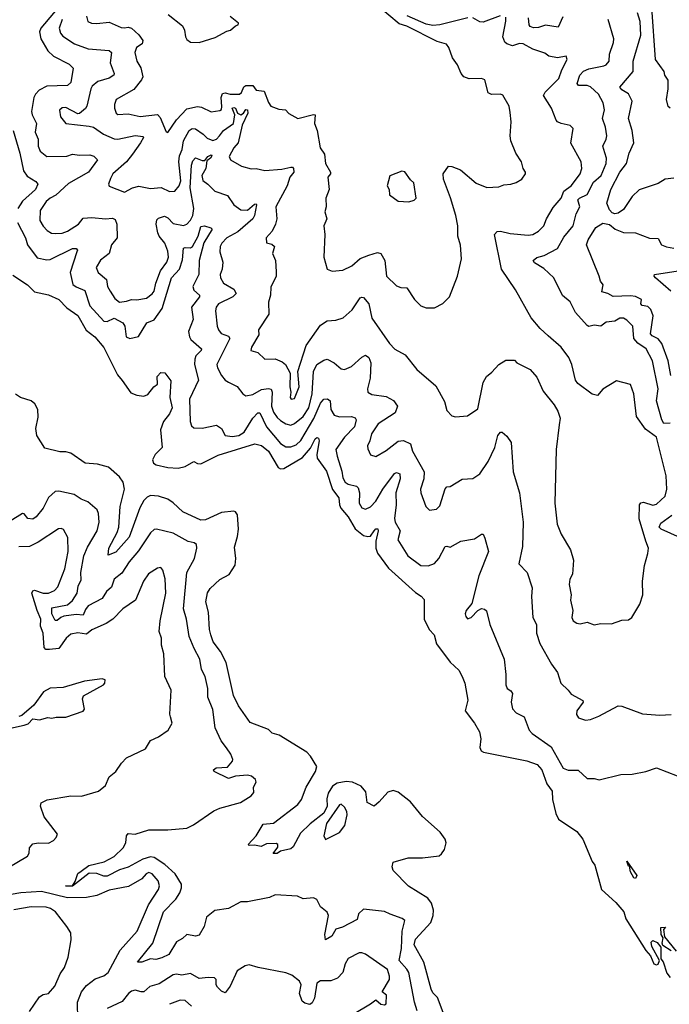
# Model space of a CAD drawing. Extents: x 1268547 to 1425625, y 515768 to 616754.
# Tile 460 of 507: x 1394209 to 1397960, y 583032 to 588715. Entities that reach past the tile are written whole.
import ezdxf

# ---------------------------------------------------------------- set-up
doc = ezdxf.new("R2010")
doc.units = 0

msp = doc.modelspace()

# ---------------------------------------------------------------- linework, layer by layer
at = {"layer": '0CON10XD'}
for points in [[(1394456, 588814), (1394331.8, 588665), (1394324.4, 588645), (1394332.2, 588605), (1394370.8, 588535), (1394405, 588504), (1394495, 588458.1), (1394517.1, 588435), (1394505, 588352.5), (1394485.4, 588334.6), (1394365, 588330.2), (1394322.4, 588307.6), (1394300.3, 588285), (1394290.8, 588265), (1394277.7, 588185), (1394280.4, 588165), (1394306, 588115), (1394298.8, 588065), (1394315.3, 588025), (1394316.1, 587985), (1394327.3, 587955), (1394365, 587924.7), (1394482, 587928), (1394515, 587939.2), (1394555, 587933.2), (1394615, 587934.6), (1394637.4, 587927.4), (1394658, 587905), (1394606.5, 587835), (1394490.9, 587769.1), (1394418.8, 587701.2), (1394384.6, 587685), (1394361.2, 587665), (1394326.5, 587613.5), (1394326, 587556), (1394345, 587522.9), (1394368.1, 587498.1), (1394392.4, 587482.4), (1394415, 587480.4), (1394455, 587481.8), (1394485, 587493.3), (1394548.9, 587535), (1394575, 587568.6), (1394625, 587572.5), (1394705, 587565.3), (1394745, 587569.6), (1394761.4, 587561.4), (1394770.4, 587535), (1394772.1, 587455), (1394740, 587415), (1394726.5, 587365), (1394675, 587327.8), (1394650.6, 587285), (1394661.9, 587255), (1394711.1, 587215), (1394717.1, 587175), (1394731.7, 587148.3), (1394759.4, 587105), (1394785, 587084.6), (1394825, 587089.4), (1394855, 587100.6), (1394885, 587098.2), (1394941.7, 587108.3), (1394975, 587131.8), (1394985, 587147.1), (1394994.8, 587195), (1395021.4, 587265), (1395058.8, 587315), (1395068.4, 587345), (1395065, 587378), (1395048, 587425), (1395014.9, 587464.9), (1395006.1, 587485), (1394996.7, 587535), (1395000.1, 587559.9), (1395010.1, 587569.9), (1395045, 587580.5), (1395065, 587570.3), (1395095, 587539.4), (1395155, 587526.2), (1395174.7, 587535.3), (1395195, 587557.8), (1395208.1, 587585), (1395214.3, 587625), (1395193.6, 587745), (1395200.8, 587875), (1395209.3, 587900.7), (1395225, 587917.3), (1395262.1, 587902.1), (1395278.2, 587901.8), (1395295.7, 587925), (1395315, 587934), (1395319.3, 587929.3), (1395311.5, 587915), (1395290.2, 587899.8), (1395284.2, 587855), (1395261, 587815), (1395266.3, 587786.3), (1395295, 587766.2), (1395335, 587725.6), (1395409.9, 587699.9), (1395445.4, 587645.4), (1395485, 587616.5), (1395524.7, 587615.3), (1395565, 587650.9), (1395575, 587651.2), (1395576.2, 587646.2), (1395564.7, 587585), (1395554.4, 587565.6), (1395468.7, 587491.3), (1395405, 587456), (1395375.4, 587425), (1395366.9, 587405), (1395365.5, 587375), (1395381.5, 587315), (1395379.1, 587275), (1395366.7, 587245), (1395367.8, 587225), (1395386.7, 587195), (1395445, 587159.7), (1395458.2, 587135), (1395439.6, 587115), (1395357.5, 587075), (1395343.8, 587055), (1395340, 587035), (1395349.1, 586945), (1395356.5, 586925), (1395373.3, 586903.3), (1395415, 586888.5), (1395422, 586875), (1395346.9, 586725), (1395350.8, 586705), (1395375, 586661.4), (1395395, 586634.4), (1395415, 586621.8), (1395465, 586598.6), (1395498, 586555), (1395515, 586544.2), (1395555, 586551.2), (1395605, 586580.7), (1395645, 586586.2), (1395661.7, 586581.7), (1395667.4, 586565), (1395662.9, 586485), (1395675, 586450), (1395695, 586418.9), (1395715, 586400.7), (1395745, 586381.8), (1395775, 586375.3), (1395796.4, 586383.6), (1395845, 586425.3), (1395878.2, 586475), (1395898.5, 586555), (1395905.2, 586684.8), (1395925, 586724), (1395965, 586748.9), (1395985, 586754.6), (1396024, 586734), (1396065, 586698.9), (1396085, 586696.2), (1396125, 586714), (1396185, 586767.9), (1396205, 586777.8), (1396225.3, 586765.3), (1396235.9, 586735), (1396233.3, 586646.7), (1396216.5, 586585), (1396220, 586565), (1396242.4, 586552.4), (1396325, 586539.2), (1396367.5, 586517.5), (1396390, 586485), (1396376.9, 586445), (1396278.1, 586381.9), (1396239.6, 586325), (1396231.1, 586285), (1396217.1, 586255), (1396218.8, 586238.8), (1396235, 586202.5), (1396265, 586194), (1396325, 586228.5), (1396395, 586281.6), (1396425.9, 586285.9), (1396466.3, 586266.3), (1396477.2, 586225), (1396543.6, 586105), (1396543.3, 586065), (1396523.1, 586005), (1396524.3, 585985), (1396554.5, 585904.5), (1396575, 585884), (1396615, 585889.2), (1396635, 585909.2), (1396665, 586006.2), (1396675, 586019.2), (1396695, 586021.2), (1396763.6, 586063.6), (1396825, 586066.2), (1396865, 586092.9), (1396914.6, 586165), (1396952.3, 586245), (1396970, 586315), (1396985, 586333.3), (1396995, 586333.3), (1397021.7, 586311.7), (1397046.2, 586275), (1397058.7, 586105), (1397094.6, 585985), (1397116.7, 585815), (1397111.8, 585675), (1397091.4, 585575), (1397140, 585525), (1397168.2, 585435), (1397163.6, 585385), (1397172.2, 585265), (1397193.8, 585225), (1397193.1, 585175), (1397212.9, 585115), (1397280, 584995), (1397315, 584946.7), (1397332.5, 584885), (1397375, 584845.8), (1397392.3, 584822.3), (1397460, 584785), (1397462, 584775), (1397426.2, 584725), (1397423.8, 584705), (1397435.9, 584685.9), (1397475, 584672.5), (1397504.2, 584675.8), (1397553.3, 584695), (1397665, 584754), (1397685, 584752), (1397805, 584708.8), (1397905, 584700), (1397970, 584705)], [(1396605, 587052.5), (1396653, 587077), (1396690, 587115), (1396737.5, 587235), (1396760.8, 587335), (1396755, 587412.5), (1396738.2, 587465), (1396738.2, 587525), (1396726.5, 587585), (1396696.5, 587686.5), (1396655.6, 587795), (1396654.1, 587825.9), (1396685, 587870), (1396705, 587867.5), (1396755, 587848.8), (1396845, 587771.2), (1396907, 587747), (1396975, 587750.8), (1397005, 587762), (1397045, 587766), (1397075.5, 587774.5), (1397108.8, 587795), (1397130, 587825), (1397130, 587835), (1397116.1, 587856.1), (1397106.7, 587895), (1397073.8, 587945), (1397044.2, 588015), (1397040, 588045), (1397047.5, 588125), (1397041.2, 588178.8), (1397034.2, 588215), (1396999.5, 588279.5), (1396985, 588285.7), (1396933.8, 588283.8), (1396913.1, 588293.1), (1396895, 588366.7), (1396875, 588376.2), (1396805, 588372.5), (1396774, 588385), (1396758, 588405), (1396737.5, 588455), (1396707.5, 588495), (1396686, 588555), (1396673, 588573), (1396619.3, 588589.3), (1396445, 588677.5), (1396400.3, 588690.3), (1396280.5, 588790.5)], [(1397964.1, 588204.1), (1397952.9, 588212.9), (1397944.4, 588255), (1397953.3, 588315), (1397952.5, 588365), (1397934.4, 588394.4), (1397930.8, 588415), (1397880, 588485), (1397859.4, 588785)], [(1394594.6, 588734.6), (1394602.5, 588705), (1394623.3, 588695), (1394655, 588692.3), (1394725, 588700.8), (1394795, 588670), (1394815, 588667.3), (1394835, 588670.8), (1394855, 588666.2), (1394897.2, 588627.2), (1394920.9, 588595), (1394917.1, 588575), (1394883.1, 588555), (1394873.1, 588525), (1394886.3, 588476.3), (1394907.7, 588437.7), (1394920.4, 588385), (1394912.9, 588367.1), (1394867.8, 588312.2), (1394766.4, 588253.6), (1394756.5, 588225), (1394757.5, 588205), (1394765.5, 588175.5), (1394775, 588167.5), (1394835, 588171.3), (1394905, 588156.4), (1395005, 588167.1), (1395020.9, 588150.9), (1395055, 588067.5), (1395065, 588063.3), (1395114.1, 588135.9), (1395175, 588200), (1395235, 588214.1), (1395259.5, 588209.5), (1395315, 588182.5), (1395365, 588190.6), (1395373.5, 588196.5), (1395377.2, 588212.8), (1395372.6, 588265), (1395380.7, 588289.3), (1395395, 588293.5), (1395425, 588284.3), (1395478.6, 588285), (1395489.3, 588295), (1395503.4, 588326.6), (1395515, 588334.8), (1395554.5, 588334.5), (1395575, 588308.2), (1395621.3, 588301.3), (1395645, 588236.7), (1395660, 588215), (1395705, 588198.6), (1395744.2, 588194.2), (1395763.1, 588173.1), (1395815, 588144.2), (1395905, 588167.5), (1395915.3, 588165.3), (1395912.2, 588115), (1395927.4, 588075), (1395944.3, 587975), (1395969.1, 587939.1), (1395975.7, 587885), (1396004.3, 587835), (1396004.2, 587825), (1395989.2, 587805), (1395995.5, 587735), (1395977.1, 587685), (1395977.9, 587635), (1395970, 587605), (1395982.5, 587565), (1395965.6, 587525), (1395970.8, 587475), (1395965.7, 587345), (1395984.4, 587274.4), (1396012.6, 587262.6), (1396075, 587269.6), (1396126.7, 587295), (1396175, 587336.1), (1396225, 587355.4), (1396275, 587370.8), (1396295, 587366), (1396317.3, 587325), (1396326.2, 587235), (1396385, 587178), (1396409.3, 587169.3), (1396445, 587168), (1396489.4, 587099.4), (1396525, 587063.1), (1396555, 587051.9), (1396605, 587052.5)], [(1395066.2, 588745), (1395149.3, 588679.3), (1395161.1, 588655), (1395165.8, 588615), (1395175, 588601.2), (1395195.9, 588585.9), (1395245, 588582.5)], [(1395245, 588582.5), (1395337.3, 588612.7), (1395405, 588648.8), (1395425.9, 588654.1), (1395455, 588680), (1395470, 588685), (1395472.5, 588695), (1395424.1, 588734.1)], [(1396795.9, 588725.9), (1396635.1, 588684.9), (1396595, 588680.4), (1396555, 588689.6), (1396446.3, 588736.3)], [(1396983.6, 588736.4), (1396885, 588699.6), (1396865, 588702.1), (1396825, 588724.6)], [(1397824.2, 585705.8), (1397784.7, 585834.7), (1397787.5, 585915), (1397795, 585925.5), (1397809.8, 585930.2), (1397865, 585913.2), (1397885, 585919.2), (1397935, 585964.6), (1397945.3, 586005.3), (1397942.2, 586082.2), (1397885.5, 586305), (1397821.6, 586351.6), (1397770, 586425), (1397754.2, 586555), (1397735, 586610), (1397655, 586630), (1397575, 586582.5), (1397545, 586546.7), (1397515, 586554), (1397431.2, 586615), (1397418.8, 586635), (1397397.1, 586725), (1397379.2, 586765), (1397335.4, 586825.4), (1397260.9, 586890.9), (1397215, 586932), (1397162, 586995), (1397071.9, 587155), (1396990, 587275), (1396949.5, 587475), (1396965, 587491.9), (1396985, 587494.4), (1397040.3, 587480.3), (1397145, 587470.4), (1397171.2, 587475), (1397205, 587493.5), (1397234.4, 587525), (1397250.9, 587565), (1397290.1, 587629.9), (1397334.7, 587685.3), (1397350, 587725), (1397395, 587757.5), (1397445.4, 587825), (1397454.6, 587855), (1397450.5, 587895), (1397392, 588002), (1397405, 588087.5), (1397386.7, 588103.3), (1397335, 588115.5), (1397315, 588124.4), (1397307.3, 588135), (1397280.3, 588205), (1397233.6, 588276.4), (1397242.6, 588297.4), (1397322.5, 588375), (1397338.5, 588425), (1397370, 588485), (1397365, 588503.3), (1397315, 588494), (1397265, 588504), (1397241.7, 588521.7), (1397171.2, 588545), (1397115, 588574.6), (1397095, 588576.7), (1397055, 588564.7), (1397020.9, 588575), (1397010.4, 588585), (1396997.7, 588615), (1397015.4, 588705.4), (1397015, 588730)], [(1397345, 588730.4), (1397318.8, 588671.2), (1397245, 588682.4), (1397205, 588668.9), (1397175, 588667.5), (1397156, 588675), (1397150, 588685), (1397146.8, 588725)], [(1397985, 587799.2), (1397935, 587794.4), (1397895, 587769.4), (1397785, 587733.3), (1397745.5, 587695), (1397695, 587618.6), (1397665, 587597.8), (1397644.3, 587594.3), (1397630, 587600), (1397615, 587617.5), (1397598.8, 587655), (1397622.9, 587735), (1397674.8, 587835.2), (1397713.1, 587885), (1397728.8, 587945), (1397755.4, 588005), (1397746.1, 588075), (1397724, 588145), (1397744.5, 588245), (1397725, 588286.9), (1397685, 588310), (1397674.3, 588325), (1397750.8, 588415), (1397750.8, 588475), (1397794.7, 588625), (1397791.4, 588705), (1397775.3, 588755)], [(1394454, 588715), (1394437.6, 588665), (1394445, 588636.9), (1394458.8, 588618.8), (1394526.2, 588576.2), (1394605, 588545.9), (1394725, 588536.2), (1394739.4, 588525), (1394731.5, 588465), (1394755.5, 588405), (1394752.2, 588395), (1394725, 588377.2), (1394661.2, 588358.8), (1394628, 588332), (1394619.2, 588315), (1394596.8, 588215), (1394588.5, 588201.5), (1394555, 588173.1), (1394545, 588171.1), (1394475, 588207.5), (1394454.5, 588205.5), (1394438.3, 588191.7), (1394444.6, 588155), (1394475.5, 588115.5), (1394610.2, 588099.8), (1394635, 588094.5), (1394694, 588054), (1394755, 588026.8), (1394775, 588025.3), (1394875, 588046.5), (1394921.2, 588041.2), (1394924, 588035), (1394906.8, 588005), (1394861.3, 587938.7), (1394825.6, 587894.4), (1394747.1, 587825), (1394732.6, 587797.4), (1394722.9, 587765), (1394725, 587753.3), (1394815, 587720), (1394861.2, 587745), (1394896.9, 587753.1), (1394965, 587739.8), (1395025.4, 587745.4), (1395075, 587723.1), (1395105, 587725.7), (1395130.9, 587755), (1395139.5, 587785), (1395127.3, 587895), (1395131, 587929), (1395147.8, 587965), (1395154.1, 588015), (1395187.6, 588075), (1395205, 588086.7), (1395225, 588084.8), (1395269.1, 588055), (1395291.7, 588031.8), (1395325, 588016.6), (1395345, 588024.3), (1395363, 588045), (1395385, 588075.2), (1395443.6, 588116.4), (1395451.7, 588165), (1395436.7, 588205), (1395445, 588208.8), (1395455, 588204), (1395467.5, 588175), (1395485, 588166.5), (1395501.7, 588175), (1395514.2, 588195.8), (1395525, 588194.5), (1395526.7, 588175), (1395493.4, 588106.6), (1395470.6, 588005), (1395445.2, 587975), (1395418.9, 587925), (1395425.8, 587905), (1395489.8, 587869.8), (1395545, 587853.3), (1395575, 587855.6), (1395625, 587844.6), (1395722.6, 587852.6), (1395775, 587864.2), (1395785, 587864.2), (1395790, 587855), (1395791.1, 587835), (1395768.8, 587805), (1395753.2, 587755), (1395688, 587635), (1395693.4, 587565), (1395685.9, 587534.1), (1395666.3, 587493.7), (1395632.9, 587455), (1395635, 587427.5), (1395665, 587420), (1395680, 587405), (1395668.8, 587365), (1395685.8, 587325), (1395690.5, 587259.5), (1395690, 587235), (1395658.7, 587171.3), (1395656.4, 587125), (1395645.4, 587085), (1395648.1, 587015), (1395588, 586925), (1395589.2, 586895), (1395546.9, 586825), (1395544, 586805), (1395584.2, 586794.2), (1395625, 586756.2), (1395685, 586756.9), (1395725, 586740), (1395743.9, 586723.9), (1395770, 586675), (1395768.1, 586595), (1395774, 586565), (1395771.4, 586535), (1395777.5, 586525), (1395795, 586528), (1395823.3, 586595), (1395815.4, 586685), (1395862.5, 586835), (1395945, 586951.5), (1395985, 586977.1), (1396035, 586981.4), (1396076.3, 586993.7), (1396129.4, 587040.6), (1396175, 587108.8), (1396185, 587113.8), (1396195, 587110.8), (1396224.6, 587074.6), (1396243, 586993), (1396345, 586845.7), (1396375, 586812.5), (1396435, 586781.2), (1396502.5, 586695), (1396611.9, 586601.9), (1396661.7, 586511.7), (1396675, 586460), (1396705, 586427.5), (1396725, 586422.9), (1396795, 586427.8), (1396855, 586468), (1396885, 586620), (1396903.8, 586656.2), (1396935, 586680), (1396975.7, 586724.3), (1397015, 586750), (1397065, 586750), (1397080, 586735), (1397155.8, 586695.8), (1397195, 586652.5), (1397231.7, 586571.7), (1397295, 586492.5), (1397316.2, 586455), (1397328.8, 586415), (1397323.6, 586376.4), (1397306, 586235), (1397298.6, 585925), (1397313, 585803), (1397336.2, 585745), (1397390, 585655), (1397407.1, 585595), (1397400.8, 585515), (1397386, 585485), (1397381.4, 585455), (1397392.9, 585395), (1397388.6, 585365), (1397401.9, 585305), (1397397.5, 585265), (1397404.6, 585244.6), (1397425, 585231.4), (1397445, 585227.5), (1397485, 585237.5), (1397525, 585222.5), (1397565, 585230.8), (1397625, 585228), (1397685, 585249.2), (1397725, 585252), (1397743.8, 585265), (1397789.1, 585340.9), (1397806.2, 585395), (1397804.3, 585475), (1397815.8, 585565), (1397836.4, 585633.6), (1397838.6, 585665), (1397824.2, 585705.8)], [(1397965.2, 586385.2), (1397927.3, 586385), (1397916.3, 586405), (1397885.6, 586515), (1397895.7, 586585), (1397861.7, 586745), (1397826.2, 586815), (1397777.9, 586847.9), (1397754.3, 586875.7), (1397749.5, 586945), (1397715, 586980.5), (1397695, 586991.2), (1397675, 586991.2), (1397644.7, 586975.3), (1397595, 586969.7), (1397565, 586946.7), (1397525, 586952), (1397495.3, 586944.7), (1397485, 586949.4), (1397418.5, 587025), (1397387.3, 587087.3), (1397343.1, 587123.1), (1397293.3, 587225), (1397235, 587278.1), (1397181.4, 587311.4), (1397174.2, 587325), (1397195, 587342.2), (1397236.6, 587353.4), (1397315, 587394.6), (1397350, 587460), (1397405.3, 587525), (1397422.4, 587595), (1397442.9, 587635), (1397432.4, 587675), (1397441.5, 587685), (1397484.8, 587705.2), (1397522.6, 587777.4), (1397565.6, 587815), (1397595.8, 587885), (1397597.4, 587915), (1397587.2, 587947.2), (1397576.4, 587985), (1397595.4, 588025), (1397598.2, 588045), (1397590.9, 588095), (1397573.6, 588143.6), (1397585.5, 588195), (1397578.2, 588235), (1397551.2, 588285), (1397505, 588326.6), (1397485, 588335.2), (1397435.5, 588335.5), (1397427, 588347), (1397443.3, 588395), (1397465, 588416.8), (1397495, 588432), (1397581.5, 588448.5), (1397595.8, 588455), (1397611.9, 588475), (1397613.6, 588515), (1397636.9, 588583.1), (1397638.5, 588605), (1397606.4, 588715)], [(1394171.1, 588075), (1394210.4, 587945), (1394232, 587842), (1394251.9, 587811.9), (1394301.5, 587781.5), (1394314, 587765), (1394300, 587735), (1394225, 587667.9), (1394198.8, 587625)], [(1396455, 587663.3), (1396486.1, 587673.9), (1396497.5, 587685), (1396484.1, 587774.1), (1396465, 587790), (1396433.6, 587836.4), (1396415, 587840), (1396347, 587813), (1396330, 587755), (1396342.5, 587735), (1396344.2, 587704.2), (1396395, 587666.7), (1396455, 587663.3)], [(1394196.8, 587545), (1394243.6, 587455), (1394255.2, 587415.2)], [(1394255.2, 587415.2), (1394310.8, 587340.8), (1394365, 587329.1), (1394385, 587330.9), (1394515, 587393.6), (1394535.8, 587395), (1394542.2, 587385), (1394540, 587375), (1394500.3, 587255), (1394516.8, 587186.8), (1394535, 587172.2), (1394585, 587152.2), (1394615, 587062.9), (1394695, 586975.3), (1394715, 586973.4), (1394755, 586992.1), (1394805.6, 586965), (1394817.1, 586945), (1394823.1, 586885), (1394845, 586875.7), (1394895, 586885.8), (1394943.5, 586965), (1394985, 586982.4), (1395032.4, 587047.6), (1395086.3, 587225), (1395131.1, 587275), (1395149.5, 587329.5), (1395154.2, 587395.8), (1395165, 587400.8), (1395195, 587398.7), (1395207.1, 587405), (1395239.3, 587465), (1395255, 587521.1), (1395275.7, 587525.7), (1395313.3, 587513.3), (1395320, 587505), (1395272.4, 587427.6), (1395245.8, 587325), (1395243.5, 587245), (1395208.5, 587175), (1395214.2, 587154.2), (1395248, 587125), (1395246.7, 587115), (1395200.7, 587055), (1395211.1, 586985), (1395183.9, 586915), (1395188.8, 586885), (1395198.2, 586868.2), (1395259.6, 586815), (1395257.5, 586805), (1395226.7, 586775), (1395219.7, 586755), (1395219.1, 586725), (1395241.5, 586635), (1395190, 586525), (1395192.5, 586395), (1395201.4, 586371.4), (1395215, 586358.6), (1395263.1, 586356.9), (1395345.5, 586375.5), (1395374.2, 586355), (1395395, 586314.3), (1395435, 586309.1), (1395474.7, 586314.7), (1395505, 586334.7), (1395554.7, 586415), (1395585, 586445.4), (1395595, 586446.4), (1395635, 586364.7), (1395715, 586268.2), (1395745, 586249.2), (1395775, 586249.3), (1395805, 586261.1), (1395833, 586287), (1395907.1, 586412.9), (1395945, 586501.5), (1395965, 586524.2), (1395987, 586527), (1396002, 586515), (1396005.3, 586465), (1396025, 586432.1), (1396055, 586422.8), (1396124.6, 586424.6), (1396146.6, 586416.6), (1396151.9, 586405), (1396142, 586365), (1396084, 586305), (1396035.3, 586235), (1396041.4, 586195), (1396069.1, 586109.1), (1396075, 586070), (1396088.5, 586045), (1396105, 586034.7), (1396153, 586023), (1396163.2, 586013.2), (1396171.2, 585985), (1396169.3, 585925), (1396185, 585897.8), (1396205, 585890), (1396235, 585903.8), (1396265, 585935.4), (1396305, 586004.7), (1396373.5, 586096.5), (1396385, 586102.3), (1396403.5, 586093.5), (1396406.6, 586065), (1396380.7, 585985), (1396381.9, 585915), (1396372.2, 585835), (1396376.9, 585815), (1396405.9, 585765), (1396393.1, 585713.1), (1396450.8, 585620.8), (1396524.2, 585565), (1396567.6, 585562.4), (1396605, 585576.5), (1396628.2, 585605), (1396665, 585674), (1396675, 585677.1), (1396695, 585670), (1396755.3, 585704.7), (1396835, 585718.6), (1396875, 585746.2), (1396885.9, 585745.9), (1396895, 585722.5), (1396915.8, 585645), (1396860.9, 585505), (1396818.8, 585345), (1396786.7, 585305), (1396781.2, 585285), (1396785, 585270), (1396795, 585257.5), (1396815, 585263.8), (1396854.2, 585305.8), (1396875, 585316.2), (1396893.6, 585313.6), (1396903.6, 585303.6), (1396923.4, 585223.4), (1397005.6, 585025), (1397015.8, 584935), (1397015.7, 584875), (1397024.3, 584855), (1397045, 584840.8), (1397054.3, 584825), (1397047.1, 584775), (1397055, 584736.7), (1397076, 584715), (1397121.4, 584691.4), (1397150.9, 584615), (1397167.8, 584595), (1397278, 584518), (1397346, 584395), (1397375, 584382.5), (1397433.4, 584383.4), (1397485, 584336), (1397525.8, 584335.8), (1397555, 584328), (1397680.7, 584359.3), (1397745, 584360.5), (1397825, 584375.6), (1397885, 584397.8), (1398005, 584351.4)], [(1397968.9, 586661.1), (1397953.1, 586745), (1397916.4, 586845), (1397895, 586872.3), (1397859.9, 586889.9), (1397851.3, 586901.3), (1397867.2, 587005), (1397852.3, 587042.3), (1397835, 587059.1), (1397802.2, 587065), (1397796.2, 587075), (1397799.1, 587099.1), (1397765, 587116.8), (1397735, 587121.8), (1397635, 587116.7), (1397604.6, 587134.6), (1397569.2, 587145), (1397576.9, 587185), (1397561.9, 587205), (1397555.6, 587235), (1397481.9, 587415), (1397490.4, 587445), (1397535, 587515.8), (1397575, 587540), (1397615, 587532.5), (1397647.1, 587505), (1397695, 587486.1), (1397765, 587484.6), (1397845, 587454.7), (1397895, 587451.1), (1397915, 587414.4), (1397943.9, 587403.9), (1397985, 587396.5)], [(1394170.4, 587240.4), (1394254.4, 587185), (1394295, 587144.4), (1394375, 587127.5), (1394435, 587100), (1394482.3, 587052.3), (1394545, 587007.5), (1394593.7, 586923.7), (1394642.2, 586885), (1394695, 586822.9), (1394774.7, 586664.7), (1394801.8, 586631.8)], [(1397968.5, 587148.5), (1397880.8, 587225), (1397873.1, 587235), (1397874, 587245), (1398085, 587276.9)], [(1394801.8, 586631.8), (1394851.5, 586561.5), (1394885, 586546.9), (1394925, 586541.4), (1394948.5, 586551.5), (1394983.7, 586596.3), (1395005, 586612), (1395002.3, 586655), (1395025, 586678.2), (1395046.6, 586676.6), (1395081.2, 586631.2), (1395076, 586535), (1395089.5, 586475), (1395075, 586440), (1395039.7, 586395), (1395023, 586347), (1395030.9, 586245), (1394992.1, 586205), (1394975.5, 586175), (1394982.2, 586155), (1394997.5, 586145), (1395065, 586130), (1395125, 586126.9), (1395165, 586135.4), (1395215, 586165.6), (1395235, 586153.1), (1395255, 586150.5), (1395355, 586202), (1395566.4, 586266.4), (1395605, 586256.9), (1395645, 586225.3), (1395700.7, 586130.7), (1395715, 586122.2), (1395735, 586124.2), (1395842.5, 586187.5), (1395888.6, 586241.4), (1395915, 586295.5), (1395925, 586303.1), (1395935, 586299.2), (1395938.2, 586285), (1395923.9, 586205), (1395926.8, 586185), (1395979.6, 586109.6), (1396015, 586002.5), (1396051.8, 585955), (1396054.8, 585915), (1396064.2, 585895), (1396105.1, 585845.1), (1396146.6, 585776.6), (1396195, 585737.1), (1396218.3, 585731.7), (1396235.4, 585734.6), (1396255, 585765.5), (1396265, 585775.6), (1396277.1, 585777.1), (1396279.5, 585765), (1396264.6, 585705.4), (1396265.7, 585665), (1396275.9, 585635.9), (1396338.8, 585548.8), (1396495, 585408.6), (1396527.9, 585387.9), (1396545, 585367.5), (1396544.2, 585255), (1396573.1, 585195), (1396602.3, 585165), (1396615, 585113.1), (1396695, 585006.7), (1396745, 584960), (1396764.4, 584925), (1396778.5, 584885), (1396797, 584787), (1396780.8, 584725), (1396834.3, 584655), (1396863.1, 584605), (1396871.4, 584565), (1396865.8, 584515), (1396874.3, 584494.3), (1396887.3, 584487.3), (1397138, 584438), (1397196.5, 584416.5), (1397222.8, 584385), (1397252.6, 584305), (1397283.3, 584263.2), (1397284.7, 584215), (1397303.6, 584133.6), (1397320, 584100), (1397425, 584028.9), (1397460.4, 583985), (1397515, 583856.2), (1397529.2, 583835), (1397567.3, 583695), (1397650.3, 583620.3), (1397696.2, 583566.2), (1397709.4, 583525), (1397825, 583343.5), (1397851.8, 583311.8), (1397871.1, 583265), (1397885, 583260), (1397895.6, 583264.4), (1397903.3, 583285), (1397858, 583365), (1397855, 583390), (1397865, 583400), (1397889.3, 583389.3), (1397911.7, 583361.7), (1397910, 583295), (1397925, 583277.5), (1397945, 583212.5), (1397965, 583186.7)], [(1396654.6, 582985), (1396620.8, 583070.8), (1396595, 583099.2), (1396585, 583120), (1396542.9, 583275), (1396487.1, 583375), (1396495, 583408.2), (1396582.9, 583505), (1396596.8, 583545), (1396598.9, 583575), (1396586.8, 583615), (1396566.4, 583645), (1396453.5, 583713.5), (1396366.2, 583805), (1396358.8, 583825), (1396365, 583852.5), (1396451.9, 583878.1), (1396535, 583876.6), (1396630.2, 583889.8), (1396645, 583900), (1396661.9, 583925), (1396671.2, 583965), (1396665.4, 583985), (1396637.6, 584025), (1396535.5, 584115.5), (1396465, 584199.8), (1396395, 584256.1), (1396364.5, 584265.5), (1396335, 584256.7), (1396285, 584200), (1396255, 584176.2), (1396215, 584197.5), (1396207.6, 584257.6), (1396180.9, 584290.9), (1396130, 584315), (1396095, 584317.8), (1396042.1, 584307.9), (1396015, 584291.6), (1395990.2, 584249.8), (1395982.7, 584217.3), (1395983.7, 584175), (1395965.7, 584135), (1395885.5, 584074.5), (1395830.4, 584019.6), (1395788.1, 583941.9), (1395775, 583928.5), (1395714.1, 583915.9), (1395695, 583902.5), (1395671.7, 583901.7), (1395700.5, 583939.5), (1395698.8, 583955), (1395690.8, 583960.8), (1395635, 583959.2), (1395603.1, 583943.1), (1395565, 583950.8), (1395535, 583948.8), (1395528.8, 583955), (1395574.2, 584005), (1395615, 584072.7), (1395675, 584076.7), (1395815.4, 584185), (1395836.5, 584215), (1395863.5, 584285), (1395917.5, 584375), (1395925.6, 584405), (1395888.4, 584465), (1395867.3, 584487.3), (1395708, 584585), (1395666.4, 584596.4), (1395645, 584618.6), (1395539.1, 584659.1), (1395513, 584697), (1395473.1, 584755), (1395444.5, 584815), (1395400.9, 585005), (1395369.2, 585069.2), (1395326.9, 585125), (1395311.8, 585165), (1395304.6, 585195), (1395299.6, 585295), (1395283.5, 585355), (1395293.6, 585406.4), (1395308.9, 585431.1), (1395365, 585483.1), (1395417.9, 585512.1), (1395453, 585567), (1395456.9, 585605), (1395449.1, 585670.9), (1395467.2, 585732.8), (1395472.2, 585775), (1395466.4, 585856.4), (1395455, 585874.5), (1395445, 585878.2), (1395375, 585870), (1395282.2, 585827.8), (1395255, 585825.5), (1395151.4, 585875), (1395095, 585927.3), (1395065, 585947.2), (1395010, 585965), (1394965, 585967.9), (1394945, 585960), (1394925, 585938.9), (1394902.6, 585897.4), (1394841.2, 585728.8), (1394765, 585642.5), (1394720, 585625), (1394724.3, 585665), (1394772.8, 585755), (1394782.5, 585785), (1394789.5, 585905), (1394814.7, 586004.7), (1394805.9, 586045), (1394785, 586076.2), (1394722.4, 586132.4), (1394658.6, 586148.6), (1394587.5, 586155), (1394505, 586212.5), (1394475, 586220.8), (1394440.8, 586220.8), (1394355, 586242.5), (1394308.5, 586315), (1394302.1, 586355), (1394315, 586420), (1394313.2, 586465), (1394297.5, 586497.5), (1394275, 586514.7), (1394214.5, 586534.5), (1394185, 586552.9)], [(1394565, 583800.9), (1394607.5, 583832.5), (1394696.2, 583853.8), (1394755, 583884.4), (1394807.1, 583935), (1394822, 583965), (1394826, 584005), (1394835, 584018.8), (1394875, 584014.4), (1394955, 584039.5), (1395065, 584039.2), (1395175, 584049.4), (1395212.6, 584067.4), (1395330.7, 584149.3), (1395365.6, 584164.4), (1395483.7, 584196.3), (1395546.2, 584235), (1395561.2, 584255), (1395560, 584285), (1395574, 584315), (1395570.5, 584330.5), (1395548.5, 584348.5), (1395524.4, 584354.4), (1395455, 584348.5), (1395415, 584335.3), (1395331.4, 584375), (1395328.6, 584385), (1395343.7, 584396.4), (1395408.3, 584401.7), (1395438.1, 584435), (1395440, 584445), (1395428.1, 584475), (1395403.1, 584513.1), (1395373.3, 584553.3), (1395337.3, 584627.3), (1395323.8, 584733.8), (1395294.5, 584805), (1395295.4, 584855), (1395280.5, 584925), (1395258.2, 584965), (1395249.6, 585025), (1395216.1, 585086.1), (1395188.2, 585155), (1395172.2, 585255), (1395154.2, 585315), (1395174.6, 585525), (1395218.8, 585605), (1395232.2, 585665), (1395230.6, 585685), (1395216.2, 585696.2), (1395182.8, 585702.8), (1395095, 585750.7), (1395000, 585775), (1394985, 585771.9), (1394965, 585753.3), (1394895, 585648.8), (1394842, 585585), (1394799, 585521), (1394755.5, 585485), (1394739.7, 585440.3), (1394709.6, 585415), (1394685.2, 585374.8), (1394605, 585331.6), (1394588.4, 585311.6), (1394575, 585278.2), (1394535, 585281.8), (1394465, 585271.9), (1394446.1, 585265), (1394425, 585246.6), (1394415, 585247.3), (1394394.2, 585285), (1394395, 585320.9), (1394485, 585337.7), (1394515, 585362.2), (1394542, 585405), (1394546.8, 585445), (1394565, 585481.2), (1394562.1, 585525), (1394579, 585621), (1394600.2, 585669.8), (1394656.9, 585765), (1394668.2, 585815), (1394664.5, 585864.5), (1394657.1, 585885), (1394601.8, 585931.8), (1394565, 585947.1), (1394524.1, 585974.1), (1394435, 585993.6), (1394415, 585990.9), (1394375, 585956.2), (1394344.3, 585895.7), (1394304.5, 585845.5), (1394285, 585832.2), (1394255.6, 585835.6), (1394235, 585863.8), (1394225, 585865.6), (1394155, 585821.1)], [(1398025.1, 585725.1), (1397911.9, 585775), (1397901.8, 585785), (1397911.1, 585808.9), (1397975, 585856.1)], [(1394140.3, 583819.7), (1394253.6, 583886.4), (1394264.3, 583905), (1394265.7, 583935), (1394285, 583958), (1394315, 583964), (1394375, 583962), (1394405, 583976.7), (1394420, 583995), (1394426.7, 584015), (1394350, 584115), (1394328.8, 584175), (1394333.3, 584195), (1394367, 584213), (1394505, 584234.7), (1394566.1, 584233.9), (1394665, 584262.9), (1394703.8, 584295), (1394725.7, 584344.3), (1394764.2, 584375.8), (1394796.4, 584423.6), (1394825.8, 584454.3), (1394935, 584507.5), (1394965, 584554), (1395010, 584575), (1395065.9, 584614.1), (1395090, 584655), (1395080.6, 584690.6), (1395075.8, 584705.8), (1395084.4, 584845), (1395046.7, 584925), (1395040.5, 585055), (1395028.6, 585105), (1395028.6, 585145), (1395014.6, 585184.6), (1395019.6, 585245), (1395053.2, 585405), (1395048.3, 585488.3), (1395035, 585537.5), (1395025, 585553.3), (1395005, 585550), (1394953.1, 585516.9), (1394924.6, 585475), (1394877.8, 585365), (1394804.4, 585315), (1394747.5, 585255), (1394709.3, 585230.7), (1394625, 585193.3), (1394595, 585168.4), (1394545, 585176.7), (1394505, 585167.5), (1394477.5, 585145), (1394435.6, 585085), (1394380.9, 585079.1), (1394359.4, 585079.4), (1394351.1, 585091.1), (1394344.2, 585175), (1394329.7, 585215), (1394331.1, 585255), (1394309.5, 585305), (1394279.5, 585405), (1394285, 585418.9), (1394295, 585422.2), (1394345, 585405.8), (1394375, 585405.9), (1394409.4, 585420.6), (1394428.7, 585441.3), (1394470.4, 585545), (1394488.4, 585645), (1394486.6, 585726.6), (1394461.7, 585771.7), (1394448.7, 585778.7), (1394433.3, 585776.7), (1394315, 585699.4), (1394265.7, 585674.3), (1394205, 585672.7)], [(1394075, 584608), (1394235, 584643.3), (1394258.3, 584651.7), (1394285, 584678.8), (1394323.6, 584673.6), (1394371.7, 584688.3), (1394395, 584683.8), (1394420.7, 584689.3), (1394475, 584690), (1394575.8, 584724.2), (1394583.6, 584736.4), (1394572.5, 584795), (1394578.3, 584811.7), (1394693.8, 584875), (1394701.2, 584885), (1394702.5, 584905), (1394685, 584910), (1394582.7, 584897.3), (1394459.3, 584860.7), (1394385, 584855.8), (1394346.2, 584835), (1394291.7, 584758.3), (1394221.2, 584698.8), (1394205, 584693.3)], [(1395975, 583983.3), (1396055, 584023.9), (1396086.2, 584063.8), (1396099.3, 584125), (1396097.9, 584145), (1396085, 584170.8), (1396065, 584187.5), (1396055, 584182.9), (1395981, 584075), (1395964.5, 584005), (1395975, 583983.3)], [(1396504.6, 582995), (1396488.2, 583045), (1396456.1, 583215), (1396445, 583235.4), (1396400, 583285), (1396413.9, 583353.9), (1396417.3, 583455), (1396432.5, 583515), (1396416.8, 583526.8), (1396347.3, 583552.7), (1396315, 583566.9), (1396195, 583580.7), (1396165.6, 583555), (1396158.3, 583521.7), (1396073.3, 583476.7), (1396033.8, 583466.2), (1396011.2, 583425), (1395975, 583403.8), (1395970.8, 583435), (1395992.5, 583545), (1395984.5, 583564.5), (1395945.6, 583595), (1395925, 583636.2), (1395905, 583645.8), (1395845, 583641.2), (1395813.6, 583656.4), (1395685, 583663.8), (1395652.2, 583647.8), (1395524.4, 583624.4), (1395485, 583623.1), (1395415, 583584.3), (1395335, 583574.3), (1395287.5, 583535), (1395275, 583481.2), (1395245, 583430.6), (1395225, 583425.4), (1395174.4, 583435.6), (1395149, 583411), (1395115, 583393.4), (1395070.2, 583319.8), (1395029.5, 583300.5), (1394995, 583291.2), (1394964.8, 583295.2), (1394915, 583275.3), (1394890, 583275), (1394978.2, 583385), (1395039.7, 583565), (1395111.3, 583638.7), (1395133.7, 583675), (1395144.3, 583705), (1395143.3, 583725), (1395106.2, 583786.1), (1395048.1, 583838.1), (1394985, 583879.4), (1394965, 583883.4), (1394920.1, 583869.9), (1394835, 583823.8), (1394785, 583809.2), (1394715, 583771.5), (1394695, 583771.5), (1394655, 583787.5), (1394611, 583789), (1394515, 583714.6), (1394474.2, 583715), (1394513.8, 583716.2), (1394529.6, 583740.4), (1394545, 583787.5), (1394565, 583800.9)], [(1397765, 583757.5), (1397755, 583762.5), (1397735, 583797.5), (1397730, 583830), (1397725, 583830), (1397715, 583857.5), (1397772.5, 583775), (1397765, 583757.5)], [(1394544.5, 582945), (1394542.7, 583045), (1394565.4, 583105), (1394595, 583140.9), (1394645, 583179.5), (1394695, 583196.2), (1394720.4, 583215), (1394788.8, 583345), (1394887.9, 583455), (1394953.4, 583606.6), (1395010.6, 583695), (1395016.5, 583715), (1395007.9, 583745), (1394975, 583784.5), (1394955, 583792.7), (1394939.4, 583785), (1394914.2, 583755.8), (1394837.5, 583712.5)], [(1394837.5, 583712.5), (1394725, 583690.7), (1394655, 583660), (1394595, 583648.4), (1394485, 583647.5), (1394335, 583682.8), (1394214.9, 583675.1), (1394105, 583656.9)], [(1394265, 582990), (1394324, 583075), (1394345, 583088), (1394375, 583094), (1394412.4, 583137.6), (1394442.8, 583207.2), (1394468.6, 583245), (1394489.5, 583305), (1394507.3, 583405), (1394504.2, 583445), (1394481.9, 583481.9), (1394415.8, 583565), (1394387.5, 583585), (1394362.6, 583592.6), (1394275, 583595.3), (1394175, 583576.7)], [(1397970, 583340), (1397921.7, 583371.7), (1397917.5, 583385), (1397923.3, 583415), (1397913.3, 583435), (1397910, 583475), (1397937.5, 583477.5), (1397927, 583463), (1397932.5, 583422.5), (1397999.1, 583339.1)], [(1396134.4, 582974.4), (1396235.2, 583034.8), (1396265, 583058.9), (1396295, 583033.9), (1396315, 583030), (1396325.5, 583035), (1396326.2, 583085), (1396301.8, 583105), (1396343.4, 583175), (1396344.7, 583195), (1396332.9, 583232.9), (1396205, 583321.5), (1396185, 583329.4), (1396168.3, 583328.3), (1396105, 583296.2), (1396088.4, 583265), (1396074.1, 583215.9), (1396045, 583182.5), (1396005, 583168.1), (1395945, 583167.5), (1395925.3, 583154.7), (1395911.9, 583068.1), (1395898.7, 583041.3), (1395885, 583031.2), (1395855, 583038.8), (1395839.8, 583049.8), (1395825.3, 583095), (1395834.2, 583145), (1395823.8, 583165), (1395780.9, 583200.9), (1395745, 583214.3), (1395586.1, 583243.9), (1395535, 583260), (1395510.8, 583255), (1395465, 583224.4), (1395425, 583137.5), (1395395, 583097.5), (1395375, 583107.5), (1395351.7, 583131.7), (1395343.3, 583145), (1395343.3, 583175), (1395334.1, 583184.1), (1395296.6, 583186.6), (1395245, 583180.3), (1395195, 583210), (1395145, 583199.6), (1395115, 583206.2), (1395095, 583201.8), (1395015, 583150.3), (1394960, 583135), (1394925.3, 583104.7), (1394910, 583105), (1394875, 583114.5), (1394855, 583108.5), (1394837.1, 583095), (1394800.7, 583049.3), (1394715, 583008.1)], [(1395201.8, 583021.8), (1395165, 583053.6), (1395136.5, 583056.5), (1395075, 583032.1)]]:
    msp.add_lwpolyline(points, dxfattribs=at)

doc.saveas('drawing.dxf')
